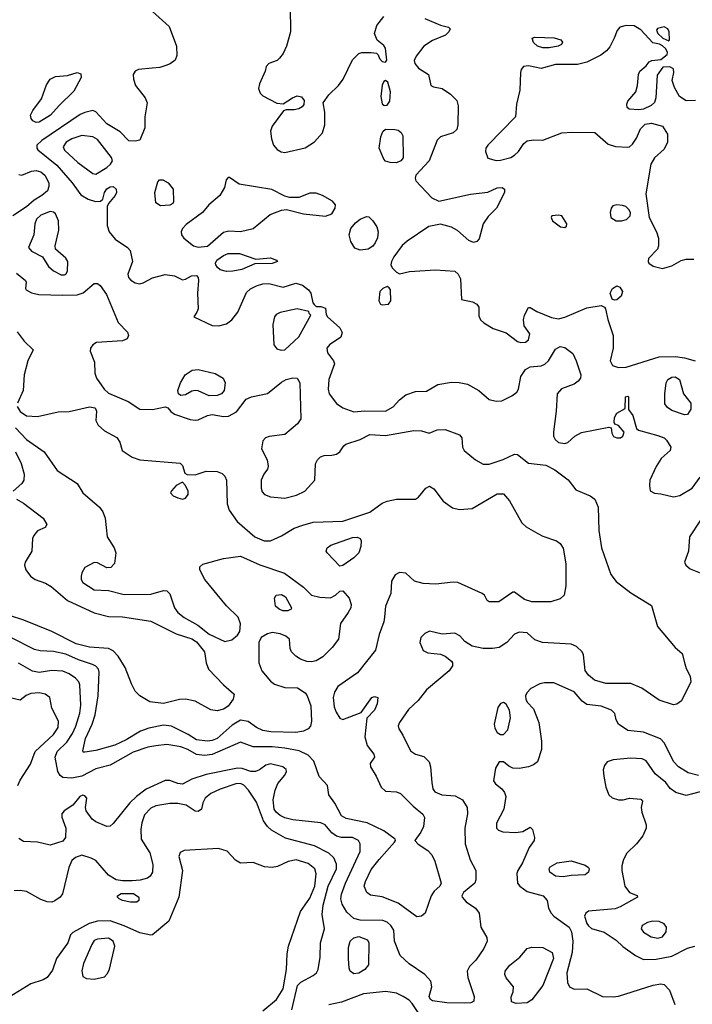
# Model space of a CAD drawing. Extents: x 1173029 to 1307123, y 522559 to 678521.
# Tile 405 of 623: x 1286441 to 1290715, y 579335 to 585592. Entities that reach past the tile are written whole.
import ezdxf

# ---------------------------------------------------------------- set-up
doc = ezdxf.new("R2010")
doc.units = 0

msp = doc.modelspace()

# ---------------------------------------------------------------- linework, layer by layer
at = {"layer": '0CON10XD'}
for points in [[(1288160, 585675), (1288161.4, 585515), (1288135.5, 585424.5), (1288115, 585376.7), (1288091.7, 585348.3), (1288076.1, 585333.9), (1288025, 585313.3), (1288006.7, 585295), (1288000, 585265), (1287964, 585185), (1287958.8, 585155), (1287968.8, 585125), (1287985, 585108.8), (1288075, 585061.2), (1288115, 585056.7), (1288173.8, 585096.2), (1288205, 585109.2), (1288231.7, 585101.7), (1288248.3, 585078.3), (1288246.5, 585053.5), (1288235, 585038), (1288215, 585025.8), (1288185, 585019.2), (1288135, 585020), (1288117, 585013), (1288045.6, 584915), (1288035.6, 584885), (1288040.5, 584835), (1288053.5, 584795), (1288077.3, 584767.3), (1288102.8, 584752.8), (1288125, 584749.4), (1288255, 584777.5), (1288315, 584816.5), (1288365, 584872.5), (1288380, 584925), (1288380, 585005), (1288370, 585065), (1288406.2, 585115), (1288466.2, 585175), (1288495.5, 585214.5), (1288555, 585337.5), (1288595, 585376.7), (1288615, 585383.3), (1288675, 585383.8), (1288708.8, 585378.8), (1288718.8, 585368.8), (1288726.7, 585345), (1288745, 585326.7), (1288765, 585323.3), (1288773.3, 585335), (1288765, 585412.5), (1288755, 585428), (1288712.2, 585462.2), (1288696.4, 585505), (1288710.7, 585555), (1288755, 585613.5)], [(1287284.3, 585644.3), (1287389.7, 585549.7), (1287437.5, 585425), (1287440, 585365), (1287428, 585335), (1287397.8, 585312.2), (1287369.5, 585300.5), (1287331.7, 585288.3), (1287283.6, 585283.6), (1287195, 585275.4), (1287175, 585264.3), (1287162.2, 585245), (1287163.1, 585215), (1287177.1, 585175), (1287239.2, 585095), (1287250, 585065), (1287236.2, 584975), (1287236.2, 584905), (1287205, 584827.5), (1287175, 584820), (1287135, 584823.3), (1287080.3, 584880.3), (1286995, 584931.2), (1286925, 585007.1), (1286905, 585014.4), (1286855, 585003.5), (1286825, 584989.6), (1286582.5, 584825), (1286550, 584795), (1286548.8, 584775), (1286556.4, 584765), (1286677.2, 584667.2), (1286775.4, 584555), (1286830, 584480), (1286875, 584452.5), (1286922.1, 584437.9), (1286955, 584440), (1286968.6, 584451.4), (1286979.1, 584495), (1286995, 584518.5), (1287015, 584529.5), (1287035, 584531.4), (1287054.2, 584515), (1287055.6, 584495), (1287048.6, 584475), (1287006.2, 584425), (1286996.7, 584405), (1286995.8, 584285), (1287010, 584245), (1287047.3, 584197.3), (1287125, 584144.3), (1287142.5, 584125), (1287156.9, 584055), (1287127.1, 583975), (1287132.9, 583955), (1287147.4, 583937.4), (1287175, 583919.4), (1287205, 583914.4), (1287225, 583919.4), (1287285, 583952.5), (1287365, 583972.9), (1287425, 583964), (1287475, 583940), (1287495, 583943.3), (1287532.5, 583965), (1287565, 583965.8), (1287574.3, 583954.3), (1287577.8, 583935), (1287571.8, 583855), (1287574.3, 583755.7), (1287567, 583733), (1287547.5, 583705), (1287665, 583648), (1287705.8, 583645.8), (1287755, 583660), (1287789.2, 583685), (1287826.9, 583733.1), (1287882.4, 583857.6), (1287908.3, 583881.7), (1287945, 583901.1), (1287985, 583912.9), (1288025, 583915.5), (1288115, 583893.5), (1288195, 583918.4), (1288237.8, 583905), (1288275.6, 583875), (1288290.6, 583855), (1288303, 583793), (1288311.7, 583781.7), (1288325, 583770), (1288355, 583770), (1288385, 583760), (1288388.3, 583718.3), (1288396.7, 583705), (1288475, 583634.2), (1288490.6, 583605), (1288482.5, 583575), (1288408.6, 583525), (1288392.7, 583505), (1288396.7, 583475), (1288435.8, 583425), (1288440.8, 583405), (1288405.6, 583305), (1288401.5, 583245), (1288406.5, 583215), (1288453, 583153), (1288495, 583126.2), (1288565, 583101.2), (1288633.9, 583106.1), (1288765, 583104.5), (1288815, 583131.9), (1288855, 583177.5), (1288895, 583208.6), (1288955, 583228.5), (1289025, 583231.5), (1289096.9, 583273.1), (1289185, 583288.6), (1289233.4, 583286.6), (1289285.8, 583275), (1289359.4, 583235), (1289425, 583179.5), (1289467.6, 583167.6), (1289505, 583169.6), (1289569.1, 583200.9), (1289600, 583225), (1289610, 583245), (1289624.4, 583325), (1289655, 583370), (1289685, 583386.4), (1289755, 583392.5), (1289777.4, 583402.6), (1289800, 583425), (1289845, 583499.2), (1289875, 583515.6), (1289905, 583509.4), (1289955, 583471.4), (1289977.3, 583425), (1290006.3, 583336.3), (1290004.3, 583315), (1289990, 583295), (1289963.6, 583276.4), (1289883.8, 583246.2), (1289855.7, 583215), (1289850.5, 583105), (1289832.1, 582972.1), (1289833.3, 582945), (1289843.6, 582923.6), (1289865, 582905.8), (1289905, 582898.8), (1289923.8, 582906.2), (1289968.8, 582945), (1290010.2, 582969.8), (1290185, 583002.5), (1290198.3, 582998.3), (1290203.3, 582965), (1290215, 582943.3), (1290235, 582934), (1290257.5, 582935), (1290273.6, 582946.4), (1290281.7, 582971.7), (1290245, 583012.5), (1290221.7, 583021.7), (1290217.5, 583035), (1290221.2, 583065), (1290235, 583092.5), (1290288.3, 583121.7), (1290290, 583195), (1290305, 583200), (1290310, 583195), (1290310, 583115), (1290335.9, 583075.9), (1290360, 582995), (1290373.6, 582983.6), (1290495, 582950.8), (1290535, 582934.2), (1290550.6, 582920.6), (1290577.5, 582875), (1290573.1, 582855), (1290517.3, 582802.7), (1290485, 582752)], [(1289015, 585600), (1289115, 585558.2), (1289165.5, 585545.5), (1289176.7, 585535), (1289168.8, 585515), (1289146, 585495), (1289065, 585461.1), (1289009.2, 585425), (1288959.3, 585360.7), (1288947.7, 585332.3), (1288952, 585315), (1288974.4, 585284.4), (1289038.8, 585245), (1289054.1, 585174.1), (1289070, 585165), (1289125, 585154.2), (1289178.5, 585118.5), (1289218.1, 585078.1), (1289227.5, 585045), (1289225.6, 584925), (1289218.1, 584895), (1289195, 584874.4), (1289115, 584847.5), (1289093.8, 584826.2), (1289043.8, 584695), (1288957.8, 584605), (1288953.1, 584585), (1288957.4, 584567.4), (1289060.7, 584460.7), (1289105, 584440), (1289304.6, 584484.6), (1289415, 584497.1), (1289475, 584524.4), (1289506.7, 584525), (1289521.2, 584515), (1289522.5, 584495), (1289470.9, 584395), (1289418.5, 584341.5), (1289385.4, 584294.6), (1289360.2, 584199.8), (1289345, 584182.9), (1289325, 584175.6), (1289295, 584189.5), (1289223.1, 584253.1), (1289184.7, 584274.7), (1289115, 584293.3), (1289040.9, 584279.1), (1288902.9, 584185), (1288872.1, 584157.9), (1288819.2, 584085), (1288803.3, 584055), (1288800, 584035), (1288807.5, 584015), (1288835, 583987.5), (1288855, 583977.5), (1288917.1, 583992.9), (1289083.7, 584003.7), (1289205, 583994.4), (1289228.1, 583975), (1289242.2, 583945), (1289247.5, 583815), (1289318.9, 583798.9), (1289346.2, 583785), (1289358, 583765), (1289359.3, 583709.3), (1289368.8, 583685), (1289390, 583665), (1289450.5, 583630.5), (1289531.3, 583601.3), (1289605, 583546.7), (1289625, 583540), (1289655, 583543.3), (1289675, 583557.5), (1289682, 583595), (1289647.3, 583647.3), (1289641.4, 583685), (1289648.9, 583715), (1289675, 583763.8), (1289685, 583764), (1289727, 583737), (1289819.2, 583699.2), (1289865, 583692.3), (1289905, 583701.2), (1290045, 583760.5), (1290135.8, 583775.8), (1290156.4, 583766.4), (1290163.3, 583755), (1290177.8, 583687.8), (1290211.9, 583585), (1290212.9, 583505), (1290191.9, 583425), (1290208, 583395), (1290245, 583381.5), (1290294.5, 583384.5), (1290505, 583449.2), (1290608.5, 583451.5), (1290665, 583443.8), (1290733.4, 583423.4)], [(1290735, 585078.1), (1290675, 585077.1), (1290634.5, 585104.5), (1290601.2, 585161.2), (1290587.5, 585205), (1290597, 585257), (1290595, 585280), (1290573, 585293), (1290528.3, 585291.7), (1290490.7, 585239.3), (1290483.8, 585095), (1290474.1, 585065.9), (1290452.7, 585047.3), (1290405, 585024.2), (1290375, 585020), (1290314.1, 585024.1), (1290301.2, 585035), (1290298.6, 585055), (1290305.8, 585075), (1290356.6, 585133.4), (1290367.5, 585175), (1290372.2, 585245), (1290381.4, 585265), (1290421.7, 585298.3), (1290440, 585325), (1290457, 585333), (1290515, 585340), (1290555, 585371.2), (1290557.5, 585385), (1290546.9, 585406.9), (1290526.2, 585426.2), (1290507.1, 585437.1), (1290464.6, 585444.6), (1290387.9, 585527.9), (1290345, 585554.3), (1290293.9, 585556.1), (1290254.5, 585545.5), (1290236.4, 585523.6), (1290217.5, 585475), (1290190.7, 585419.3), (1290169.6, 585395), (1290132.6, 585367.4), (1290045, 585322.5), (1289985, 585308.2), (1289845, 585308.5), (1289755, 585282.2), (1289675, 585300), (1289642.5, 585295), (1289626.7, 585275), (1289622.3, 585257.7), (1289619.5, 585145), (1289597.1, 585055), (1289590.8, 584975), (1289416.2, 584795), (1289403.3, 584775), (1289401.2, 584755), (1289415, 584712.5), (1289468.6, 584698.6), (1289495, 584699.4), (1289562.4, 584717.6), (1289585, 584730.6), (1289610, 584755), (1289643.9, 584806.1), (1289665, 584822.5), (1289705, 584829.1), (1289765, 584826), (1289885, 584872.9), (1289951.4, 584878.6), (1290095, 584876.2), (1290180.9, 584800.9), (1290226.6, 584786.6), (1290305, 584782.5), (1290315.7, 584784.3), (1290335, 584801.2), (1290359.8, 584840.2), (1290385, 584898.8), (1290415, 584928), (1290455, 584934.2), (1290526.2, 584915), (1290556.2, 584865), (1290557.5, 584815), (1290535, 584770), (1290473.8, 584715), (1290451.2, 584675), (1290420, 584485), (1290441.2, 584335), (1290488, 584245), (1290500, 584205), (1290500, 584155), (1290494, 584135), (1290436.7, 584075), (1290433.8, 584055), (1290438.8, 584045), (1290467, 584027), (1290525, 584011.4), (1290585, 584028.6), (1290645, 584061.1), (1290675, 584070.4), (1290725, 584070.4)], [(1290565, 585457.5), (1290570, 585465), (1290567.5, 585515), (1290560, 585535), (1290535, 585546.7), (1290493.6, 585536.4), (1290487.5, 585525), (1290495, 585504), (1290527.5, 585475), (1290565, 585457.5)], [(1289765, 585413.4), (1289732, 585425), (1289705, 585446.7), (1289697.5, 585475), (1289715, 585481.2), (1289837.4, 585477.4), (1289880, 585465), (1289889.5, 585449.5), (1289883.3, 585435), (1289862.5, 585425), (1289805, 585414), (1289765, 585413.4)], [(1286545, 584940), (1286525, 584950.6), (1286513.5, 584965), (1286510.5, 584985), (1286525.3, 585014.7), (1286580.3, 585089.7), (1286612, 585178), (1286635, 585213.8), (1286668.3, 585231.7), (1286745, 585237.5), (1286806.4, 585256.4), (1286829.3, 585249.3), (1286831.2, 585225), (1286785, 585138.1), (1286692.1, 585047.9), (1286636.9, 584985), (1286565, 584941.5), (1286545, 584940)], [(1288757.4, 585047.4), (1288775, 585049.4), (1288793.5, 585075), (1288797.8, 585135), (1288780, 585195), (1288765, 585206.2), (1288755, 585198.8), (1288745, 585176.7), (1288734.7, 585104.7), (1288745, 585057.5), (1288757.4, 585047.4)], [(1286925, 584611.5), (1286995, 584652.9), (1287018.7, 584675), (1287029.7, 584695), (1287025, 584716.4), (1286935, 584831.5), (1286905, 584848.7), (1286835, 584856.7), (1286772.9, 584835), (1286736.8, 584813.2), (1286717.1, 584785), (1286725, 584763.5), (1286811.1, 584685), (1286905, 584614.4), (1286925, 584611.5)], [(1288835, 584683.1), (1288794.6, 584684.6), (1288765, 584694.4), (1288754.5, 584705), (1288724.5, 584775), (1288735, 584848), (1288748.3, 584881.7), (1288765, 584897.1), (1288825, 584895.5), (1288845, 584889.4), (1288865.4, 584875.4), (1288875.8, 584855), (1288878.1, 584715), (1288862.9, 584695), (1288835, 584683.1)], [(1286435, 584608), (1286454.2, 584604.2), (1286515, 584629.6), (1286545, 584633.4), (1286575.2, 584625.2), (1286600.5, 584605), (1286625.5, 584555), (1286627, 584533), (1286617.5, 584505), (1286582.5, 584475), (1286533.7, 584446.3), (1286485, 584402.2), (1286397.8, 584345)], [(1287335, 584410), (1287305, 584427.5), (1287300, 584495), (1287318.3, 584561.7), (1287330, 584575), (1287350, 584575), (1287385, 584556.7), (1287415.9, 584515.9), (1287418, 584435), (1287413.8, 584425), (1287395, 584412.9), (1287335, 584410)], [(1287575, 584147.7), (1287635, 584153.8), (1287735, 584241.9), (1287769.1, 584250.9), (1287845, 584246.4), (1287924.6, 584265.4), (1288033.1, 584355), (1288105, 584382.5), (1288136.1, 584386.1), (1288245, 584359.5), (1288385, 584344.4), (1288425, 584358.8), (1288445.8, 584395), (1288446.6, 584416.6), (1288429.4, 584439.4), (1288366, 584476), (1288325, 584490), (1288285, 584490), (1288215, 584461.8), (1288155, 584461.5), (1288125, 584471.1), (1288044, 584514), (1287835, 584547.5), (1287775, 584588.8), (1287765, 584588.8), (1287752, 584575), (1287742.9, 584525), (1287712.2, 584475), (1287642.5, 584415), (1287602, 584368), (1287499.4, 584290.6), (1287475.6, 584265), (1287466.9, 584245), (1287470, 584225), (1287483.3, 584205), (1287545, 584155.4), (1287575, 584147.7)], [(1286725, 583970), (1286735, 583975.8), (1286745.5, 583995), (1286747.7, 584055), (1286735, 584077.3), (1286667.8, 584135), (1286665.5, 584155), (1286690.3, 584255), (1286688.4, 584315), (1286669.2, 584359.2), (1286655, 584370), (1286635, 584374), (1286575, 584350.4), (1286547.3, 584325), (1286537.7, 584295), (1286531.2, 584225), (1286497.8, 584145), (1286515, 584120.5), (1286585, 584085.6), (1286625, 584024.5), (1286655, 583995.6), (1286705, 583971.5), (1286725, 583970)], [(1290265, 584313.3), (1290296.4, 584323.6), (1290320, 584345), (1290322.5, 584365), (1290313.6, 584383.6), (1290292.5, 584405), (1290272.3, 584412.3), (1290235, 584415.8), (1290210.8, 584409.2), (1290200, 584395), (1290192.3, 584367.7), (1290197.5, 584335), (1290230, 584315), (1290265, 584313.3)], [(1288605, 584127.9), (1288569.5, 584139.5), (1288545, 584182.5), (1288534.1, 584225), (1288545.2, 584264.8), (1288575, 584301.1), (1288605, 584325.6), (1288645, 584342), (1288658.8, 584338.8), (1288685, 584314.3), (1288710.8, 584275), (1288719.6, 584245), (1288714, 584206), (1288700.4, 584175), (1288685, 584152.5), (1288655, 584133.1), (1288605, 584127.9)], [(1289905, 584272.5), (1289915, 584280), (1289916.7, 584295), (1289886.7, 584345), (1289865, 584350), (1289822.5, 584345), (1289817.5, 584335), (1289827.5, 584315), (1289876.4, 584276.4), (1289905, 584272.5)], [(1287755, 583992.2), (1287715, 584003.3), (1287697.2, 584017.2), (1287686.9, 584035), (1287684.4, 584045), (1287694.5, 584065), (1287735, 584093.9), (1287765, 584106.2), (1287836.6, 584106.6), (1287940.5, 584070.5), (1288035, 584078), (1288072.5, 584065), (1288080, 584055), (1288045, 584042), (1287935, 584041.2), (1287853.3, 584005), (1287795, 583994.5), (1287755, 583992.2)], [(1286420.9, 583980.9), (1286477.5, 583935), (1286482.5, 583925), (1286477.5, 583885), (1286482.5, 583875), (1286516.8, 583856.8), (1286563.4, 583846.6), (1286715, 583841.2), (1286805.3, 583844.7), (1286845, 583857.5), (1286915, 583916.9), (1286935, 583915.6), (1286953.1, 583903.1), (1286993.1, 583845), (1287067.4, 583667.4), (1287125.6, 583605.6), (1287132, 583585), (1287123.8, 583565), (1287095, 583551.9), (1286929.7, 583540.3), (1286906, 583525), (1286890, 583505), (1286889.2, 583485), (1286916.3, 583416.3), (1286918.5, 583345), (1286929.6, 583315), (1286978.7, 583245), (1287005, 583217.8), (1287130.6, 583165), (1287205, 583116.9), (1287285, 583114.3), (1287365, 583132), (1287383.3, 583125), (1287401.3, 583101.3), (1287425, 583085.6)], [(1288745, 583780), (1288785, 583783.8), (1288800, 583805), (1288797.5, 583875), (1288789.3, 583889.3), (1288775, 583897.5), (1288747.5, 583885), (1288730, 583865), (1288723.8, 583805), (1288733.3, 583785), (1288745, 583780)], [(1290220.5, 583810.5), (1290205, 583816.7), (1290193.1, 583855), (1290207.5, 583885), (1290235, 583900), (1290255, 583892.5), (1290271.9, 583865), (1290262.9, 583835), (1290235, 583812.5), (1290220.5, 583810.5)], [(1288101.9, 583491.9), (1288125, 583494.6), (1288215, 583577.5), (1288290, 583715), (1288280, 583725), (1288278.3, 583738.3), (1288203.9, 583753.9), (1288095, 583732.2), (1288070.7, 583719.3), (1288059.2, 583705), (1288050, 583655), (1288055.8, 583525), (1288075, 583500.6), (1288101.9, 583491.9)], [(1286425, 583609.2), (1286468.8, 583548.8), (1286526, 583495), (1286492.2, 583425), (1286469.5, 583335), (1286462.1, 583235), (1286426.5, 583155)], [(1287645, 583201.5), (1287575, 583233.5), (1287555, 583236.5), (1287535, 583231.9), (1287495, 583208.8), (1287465, 583204.5), (1287449.2, 583215), (1287445.6, 583235), (1287462.5, 583285), (1287493.1, 583335), (1287535.9, 583364.1), (1287575, 583369.3), (1287683.5, 583343.5), (1287734.5, 583314.5), (1287745.8, 583285), (1287740, 583235), (1287723.8, 583215), (1287695, 583204.4), (1287645, 583201.5)], [(1287425, 583085.6), (1287525, 583051.5), (1287555, 583046.9), (1287575, 583049.2), (1287635, 583076.1), (1287665, 583082.9), (1287735, 583070), (1287767.2, 583072.8), (1287818.9, 583101.1), (1287879.6, 583180.4), (1287913.3, 583195), (1288015, 583217.5), (1288105, 583288.9), (1288135, 583305.6), (1288175.8, 583315.8), (1288205, 583313.3), (1288220, 583285), (1288227.8, 583055), (1288206.8, 583023.2), (1288125, 582955.6), (1288026.6, 582943.4), (1288003.8, 582935), (1287986.2, 582915), (1287977.1, 582865), (1288012.5, 582795), (1288020, 582755), (1288016, 582735), (1287992.9, 582705), (1287975.7, 582665), (1287974.3, 582615), (1287980.9, 582590.9), (1287996, 582575), (1288035, 582559.1), (1288125, 582552.5), (1288200, 582570), (1288252.5, 582595), (1288316.7, 582665), (1288320.7, 582769.3), (1288332.5, 582795), (1288352.5, 582815), (1288375, 582823.3), (1288425, 582823.8), (1288455, 582831.2), (1288476.2, 582845), (1288501.2, 582885), (1288514.3, 582895.7), (1288605, 582924.5), (1288665, 582956.1), (1288765, 582950.4), (1288945, 582980.6), (1288995, 582980), (1289043.6, 582963.6), (1289093.2, 582986.8), (1289145, 582988.2), (1289235, 582954.2), (1289250, 582935), (1289254.3, 582875), (1289264.3, 582855), (1289336.2, 582796.2), (1289385, 582767.8), (1289425, 582766.7), (1289513, 582797), (1289585, 582832), (1289605, 582830), (1289675, 582774.3), (1289785, 582761.1), (1289842.2, 582732.2), (1289925, 582667.5), (1289974.4, 582604.4), (1290066.8, 582566.8), (1290095.6, 582545.6), (1290117.5, 582495), (1290120.6, 582345), (1290137.8, 582235), (1290196.7, 582066.7), (1290231.3, 582021.3), (1290325, 581948.9), (1290455, 581870), (1290494.6, 581735), (1290605, 581602.5), (1290650.8, 581565), (1290668.2, 581498.2), (1290675, 581470), (1290700.5, 581420.5), (1290705.6, 581384.4), (1290645.5, 581264.5), (1290617.4, 581242.6), (1290595, 581238.6), (1290505, 581267.5), (1290393.7, 581343.7), (1290325, 581373.1), (1290165, 581374.5), (1290093.3, 581395), (1290055, 581426.2), (1290035, 581456.7), (1290024.3, 581555), (1290015.8, 581575), (1289978.8, 581608.8), (1289945, 581624.4), (1289763.4, 581633.4), (1289715, 581650.8), (1289665.9, 581695.9), (1289615, 581700), (1289585, 581687.5), (1289536.5, 581633.5), (1289486.6, 581603.4), (1289445, 581596.2), (1289385, 581596.4), (1289315, 581610), (1289269.5, 581639.5), (1289236.7, 581676.7), (1289205, 581692.5), (1289125, 581686.9), (1289045, 581705.5), (1289015, 581691.5), (1288988.9, 581665), (1288984.5, 581634.5), (1289004.3, 581584.3), (1289035, 581569.2), (1289115, 581560), (1289145, 581548), (1289184, 581515), (1289191.2, 581505), (1289192, 581485), (1289169.2, 581455), (1289026.8, 581333.2), (1288973.6, 581266.4), (1288911.5, 581208.5), (1288853.6, 581126.4), (1288846.5, 581105), (1288850, 581085), (1288876.5, 581045), (1288924.4, 580945), (1288955, 580925.5), (1289009.3, 580909.3), (1289042.9, 580875), (1289052.2, 580845), (1289059.5, 580745), (1289067.1, 580705), (1289078, 580685), (1289122.5, 580665), (1289208.9, 580658.9), (1289254.6, 580634.6), (1289284.5, 580585), (1289286.2, 580546.2), (1289269.6, 580455), (1289272, 580355), (1289302.7, 580252.7), (1289338.8, 580185), (1289340, 580125), (1289334, 580105), (1289260.8, 580045), (1289250.6, 580025), (1289251.9, 580015), (1289277.1, 579985), (1289337.5, 579945), (1289359.6, 579915), (1289372.1, 579825), (1289408.6, 579758.6), (1289411.2, 579735), (1289390.8, 579689.2), (1289338.8, 579615), (1289299.1, 579575), (1289283.6, 579545), (1289289.1, 579505), (1289328.6, 579385), (1289326.7, 579355), (1289306.9, 579343.1), (1289265, 579341.5), (1289155, 579343.4), (1289063.9, 579356.1), (1289050.6, 579365), (1289042.7, 579385), (1289060.5, 579445), (1289052.6, 579482.6), (1289014.3, 579525), (1288915, 579592.1), (1288858.9, 579645), (1288822.5, 579735), (1288818, 579805), (1288799.2, 579835), (1288775, 579856.7), (1288748, 579868), (1288605, 579870), (1288565, 579880.5), (1288520.1, 579920.1), (1288490.2, 579970.2), (1288481.9, 580005), (1288486.7, 580035), (1288511, 580105), (1288604.6, 580305), (1288604.5, 580355), (1288594.4, 580375), (1288556.7, 580395), (1288485, 580395.3), (1288454.3, 580404.3), (1288424.7, 580424.7), (1288381.4, 580475), (1288355, 580488.5), (1288176.7, 580506.7), (1288125, 580520), (1288095, 580534.6), (1288070, 580555), (1288057.3, 580575), (1288051.8, 580635), (1288064.5, 580695.5), (1288081.7, 580738.3), (1288125, 580790), (1288137.1, 580815), (1288135, 580826), (1288113.8, 580845), (1288035, 580863.5), (1288005, 580855.5), (1287965.3, 580824.7), (1287940, 580815), (1287910, 580815), (1287855, 580832.9), (1287824.1, 580835.9), (1287625, 580794.7), (1287534.1, 580765.9), (1287475, 580734.7), (1287445, 580737.3), (1287395, 580757.5), (1287365, 580757.5), (1287245, 580702), (1287183.9, 580656.1), (1287140, 580615), (1287035, 580483.1), (1287015, 580467.1), (1286995, 580464.3), (1286925, 580493.9), (1286901.1, 580511.1), (1286863.1, 580565), (1286859.1, 580585), (1286866.9, 580645), (1286855, 580660), (1286842.9, 580662.9), (1286823.1, 580655), (1286779.2, 580600.8), (1286722.9, 580565), (1286708.1, 580545), (1286707.8, 580525), (1286734.5, 580454.5), (1286731.2, 580395), (1286715, 580372.1), (1286635, 580345.6), (1286555, 580365.6), (1286465, 580368.6), (1286435, 580389.2)], [(1290665, 583081.9), (1290585, 583107.8), (1290557.4, 583127.4), (1290541.2, 583151.2), (1290540, 583215), (1290548.6, 583285), (1290559.2, 583305), (1290585, 583321.5), (1290605, 583323.3), (1290632.5, 583305), (1290658.6, 583215), (1290704.5, 583155), (1290705, 583116.7), (1290685, 583082.9), (1290665, 583081.9)], [(1286425.8, 583135), (1286443.1, 583103.1), (1286485, 583075.3), (1286555, 583070.6), (1286685, 583100.5), (1286755, 583101.8), (1286802.3, 583112.3), (1286885, 583132), (1286920, 583125), (1286928, 583105), (1286924.2, 583045), (1286938.6, 583015), (1286979.1, 582979.1), (1287057.9, 582937.9), (1287077.6, 582907.6), (1287092.9, 582855), (1287155, 582811.4), (1287205, 582794.4), (1287460, 582775), (1287475, 582760), (1287490, 582710), (1287505, 582702.5), (1287555, 582700.8), (1287626.3, 582723.7), (1287695, 582721.5), (1287728, 582708), (1287745, 582691.2), (1287755.6, 582665), (1287758.9, 582515), (1287772.2, 582475), (1287823.4, 582403.4), (1287936, 582305), (1287995, 582280), (1288035, 582280.5), (1288105, 582312.5), (1288185, 582360.9), (1288239.1, 582380.9), (1288305, 582398.9), (1288494.7, 582405.3), (1288665, 582463.3), (1288745, 582520), (1288775, 582532.9), (1288835.3, 582545.3), (1288955, 582544.4), (1288975, 582558.6), (1289020.8, 582615), (1289045, 582627.1), (1289071.7, 582611.7), (1289132.4, 582532.4), (1289191.1, 582491.1), (1289235, 582478.5), (1289315, 582486.7), (1289475, 582578.1), (1289515, 582579.2), (1289553.7, 582533.7), (1289630.9, 582395), (1289659.5, 582369.5), (1289734.1, 582325.9), (1289765, 582309.6), (1289851.3, 582281.3), (1289875, 582264), (1289895, 582233.3), (1289911.5, 582135), (1289911.8, 581995), (1289901.4, 581935), (1289875, 581911.4), (1289815, 581892.5), (1289695, 581892.5), (1289648.5, 581908.5), (1289585, 581953.3), (1289575, 581953.3), (1289485, 581892.9), (1289423.3, 581893.3), (1289410.7, 581900.7), (1289393.8, 581935), (1289380, 581945), (1289225, 582015.5), (1289195, 582018.2), (1289085, 582004.6), (1289005, 582008.9), (1288950, 582025), (1288893.9, 582073.9), (1288855, 582078.8), (1288825.8, 582064.2), (1288804, 582025), (1288798.6, 581945), (1288765.6, 581865), (1288758.1, 581795), (1288754.4, 581765), (1288725.5, 581685), (1288702.5, 581585), (1288587.6, 581442.4), (1288461.9, 581355), (1288440.5, 581319.5), (1288433.1, 581285), (1288440, 581225), (1288451.5, 581191.5), (1288475, 581152.9), (1288495, 581145.7), (1288610.8, 581189.2), (1288677.5, 581285), (1288695, 581291.2), (1288717.5, 581285), (1288712, 581245), (1288695.7, 581205), (1288647.5, 581152.5), (1288634.6, 581035), (1288649.1, 580979.1), (1288691.2, 580925), (1288696.1, 580906.1), (1288668.8, 580865), (1288670, 580845), (1288705.5, 580785.5), (1288737.1, 580715), (1288765, 580690), (1288835, 580685.6), (1288861.2, 580675), (1288940.8, 580595), (1289003.6, 580543.6), (1289013, 580523), (1289007.7, 580465), (1288990.6, 580429.4), (1288951.2, 580375), (1288971.9, 580351.9), (1289035, 580311.5), (1289060.4, 580285), (1289078.2, 580245), (1289118.2, 580105), (1289111.4, 580085), (1289075, 580052.9), (1289055.5, 580025), (1289016.9, 579913.1), (1288994.3, 579895.7), (1288965, 579891.4), (1288845, 579977.1), (1288745, 580017.3), (1288669.1, 580029.1), (1288646.2, 580045), (1288630.8, 580085), (1288638.1, 580115), (1288675, 580190.6), (1288725.8, 580254.2), (1288822, 580365), (1288828.8, 580375), (1288826.2, 580385), (1288755, 580436.9), (1288648.1, 580488.1), (1288515.8, 580515.8), (1288485, 580533.6), (1288443.7, 580613.7), (1288404.4, 580665), (1288397.1, 580725), (1288342.8, 580782.8), (1288309.7, 580879.7), (1288275, 580918.8), (1288216, 580945), (1288125, 580963.3), (1288045, 580971.9), (1287925, 580972), (1287845, 581001.1), (1287665, 580922.6), (1287615.8, 580915.8), (1287565, 580921.6), (1287509.6, 580955), (1287465, 580971.3), (1287375, 580985.9), (1287305, 580977.9), (1287255, 580968.8), (1287162.7, 580937.3), (1287015, 580855.5), (1286925, 580830.6), (1286835, 580784.2), (1286772.5, 580772.5), (1286715, 580776.7), (1286699.1, 580789.1), (1286683.6, 580815), (1286666.2, 580905), (1286679.3, 580940.7), (1286739.8, 581000.2), (1286776.7, 581055), (1286798.3, 581101.7), (1286823.5, 581185), (1286830, 581235), (1286823.1, 581365), (1286816.2, 581385), (1286795, 581407.7), (1286755.6, 581435), (1286715, 581451.3), (1286645, 581456.7), (1286565, 581442.7), (1286522.8, 581452.8), (1286432.4, 581502.4)], [(1286415, 582999.1), (1286485, 582925.4), (1286596.2, 582846.2), (1286678.3, 582728.3), (1286806, 582645), (1286841.9, 582585), (1286948.6, 582495), (1286970, 582465), (1286984.5, 582424.5), (1286996.7, 582306.7), (1287041.8, 582235), (1287051.5, 582205), (1287044.4, 582135.6), (1287019.1, 582110.9), (1286995, 582109.2), (1286935, 582140.6), (1286915, 582143.3), (1286855, 582110), (1286835, 582076.7), (1286831.5, 582055), (1286832.2, 582035), (1286842.2, 582015), (1286915, 581969.1), (1287005, 581964.4), (1287105, 581938.5), (1287275, 581942.2), (1287355, 581964.2), (1287375, 581962), (1287395, 581943.3), (1287424.6, 581855), (1287445.4, 581825), (1287485, 581792.5), (1287573.8, 581743.8), (1287645, 581687.6), (1287745, 581639.6), (1287788.8, 581651.2), (1287825, 581680.8), (1287840.6, 581705), (1287843.8, 581753.8), (1287828.5, 581795), (1287755, 581867.5), (1287616.9, 582035), (1287586, 582095), (1287586.2, 582115), (1287605, 582132), (1287735, 582168.2), (1287845, 582183.8), (1287967.3, 582127.3), (1288124, 582074), (1288244.5, 581985), (1288295, 581935.5), (1288348.5, 581921.5), (1288415, 581918.8), (1288448, 581935), (1288475, 581960), (1288495, 581963.3), (1288534, 581915), (1288546.9, 581875), (1288544.5, 581855), (1288529.1, 581825), (1288480.4, 581755), (1288467.3, 581655), (1288426.6, 581603.4), (1288366.1, 581543.9), (1288325, 581518.1), (1288295, 581510.6), (1288265, 581513.3), (1288225, 581527.8), (1288195, 581546.9), (1288168.1, 581575), (1288160.6, 581595), (1288154.4, 581655), (1288132.5, 581675), (1288095, 581688.8), (1288045, 581696.9), (1288015, 581690), (1287974.3, 581665), (1287960, 581635), (1287960.9, 581505), (1287979.6, 581455), (1288035, 581387.8), (1288059.4, 581369.4), (1288125, 581348.8), (1288206.2, 581346.2), (1288254.6, 581314.6), (1288268.1, 581295), (1288291.7, 581231.7), (1288295.4, 581135), (1288287.8, 581102.2), (1288274, 581085), (1288245, 581070.9), (1288195, 581061.6), (1288036.4, 581066.4), (1287985.9, 581075.9), (1287945, 581093.8), (1287892.5, 581132.5), (1287845, 581141.6), (1287790.3, 581109.7), (1287696.7, 581025), (1287665, 581010.8), (1287635, 581006.7), (1287565, 581015.4), (1287510.5, 581050.5), (1287405, 581102.5), (1287355, 581108.8), (1287260.9, 581089.1), (1287208.7, 581071.3), (1287117.5, 581015), (1287045, 580982.5), (1286925, 580948.3), (1286855, 580936.2), (1286845, 580937.5), (1286841.2, 580945), (1286859.6, 581025), (1286900.5, 581115), (1286919.5, 581175), (1286938.7, 581295), (1286946.4, 581445), (1286942.2, 581465), (1286924.7, 581484.7), (1286904.2, 581495), (1286815, 581524.2), (1286735, 581559.2), (1286655, 581577.6), (1286571.1, 581581.1), (1286535, 581590), (1286385.6, 581665)], [(1286414, 582845), (1286451.3, 582771.3), (1286470, 582705), (1286467.1, 582665), (1286454.4, 582645), (1286400, 582595)], [(1290485, 582752), (1290445.7, 582665), (1290442.5, 582632.5), (1290447.5, 582597.5), (1290473.9, 582583.9), (1290515, 582580), (1290595, 582559.1), (1290635, 582569.5), (1290714.5, 582615.5), (1290765.8, 582685)], [(1287475, 582546), (1287495, 582551.2), (1287512, 582575), (1287510.8, 582595), (1287495, 582632.5), (1287475, 582652.5), (1287435, 582631.2), (1287405, 582598.8), (1287400, 582585), (1287416.8, 582566.8), (1287446.1, 582553.9), (1287475, 582546)], [(1286421.4, 582545), (1286465, 582520), (1286590, 582425), (1286613.8, 582385), (1286603.3, 582365), (1286555, 582344.2), (1286530.6, 582315), (1286523.3, 582295), (1286517.8, 582215), (1286475.6, 582145), (1286471.4, 582125), (1286480.8, 582095), (1286510, 582055), (1286538.8, 582035), (1286605, 582010.9), (1286640.3, 581990.3), (1286745, 581901.8), (1286915, 581822.9), (1287005, 581800.4), (1287095, 581797.8), (1287275, 581769.6), (1287435, 581690), (1287535, 581658), (1287565, 581638.2), (1287614.6, 581575), (1287625.4, 581505), (1287640.9, 581465), (1287735, 581365.5), (1287804.3, 581305), (1287797.8, 581275), (1287765, 581230), (1287735, 581210.9), (1287695, 581199.6), (1287655, 581206.2), (1287555, 581261.2), (1287495, 581274.7), (1287457.4, 581272.6), (1287355, 581245.5), (1287266.9, 581256.9), (1287205, 581295.6), (1287175.3, 581325.3), (1287150.6, 581370.6), (1287111.2, 581475), (1287067.2, 581547.2), (1287035, 581582.2), (1287005, 581596.5), (1286885, 581604.3), (1286800, 581625), (1286645, 581703.9), (1286466.7, 581776.7), (1286376.1, 581806.1)], [(1290767.4, 582412.6), (1290697.1, 582305), (1290691.4, 582215), (1290666.2, 582145), (1290673.3, 582125), (1290702, 582102), (1290775, 582072.9)], [(1288475, 582120), (1288394.3, 582204.3), (1288388.8, 582215), (1288393.8, 582235), (1288418.1, 582251.9), (1288555, 582300.5), (1288584.4, 582304.4), (1288605, 582295.8), (1288610.3, 582280.3), (1288608.5, 582245), (1288595.5, 582205), (1288565, 582172.9), (1288495, 582123.3), (1288475, 582120)], [(1288145, 581834.4), (1288113.8, 581835), (1288090, 581845), (1288066, 581865), (1288060, 581915), (1288071.2, 581935), (1288105, 581940), (1288129.4, 581925), (1288168.8, 581855), (1288166.7, 581845), (1288145, 581834.4)], [(1290755, 580788), (1290687.5, 580805), (1290627.8, 580845), (1290595, 580877.8), (1290538.5, 580995), (1290511.8, 581021.8), (1290405, 581063.8), (1290304.2, 581075), (1290245.5, 581115.5), (1290232, 581142), (1290222.4, 581182.4), (1290202, 581205), (1290135, 581230), (1290045, 581241.1), (1290015, 581262.1), (1289965, 581319.6), (1289835, 581378.1), (1289775, 581378.6), (1289745, 581370.8), (1289689.1, 581340.9), (1289662.5, 581315), (1289655.8, 581295), (1289657.5, 581275), (1289666.2, 581255), (1289705, 581213.3), (1289738.6, 581125), (1289756.8, 581006.8), (1289756.9, 580955), (1289731.2, 580875), (1289705, 580855.8), (1289675, 580844.4), (1289615, 580833.1), (1289575, 580835.8), (1289548.3, 580848.3), (1289515, 580876), (1289487.5, 580875), (1289464.4, 580835), (1289452, 580755), (1289465, 580736.2), (1289505, 580704.2), (1289520.9, 580680.9), (1289529.1, 580655), (1289516.9, 580575), (1289470, 580485), (1289470, 580455), (1289482.3, 580442.3), (1289510.6, 580430.6), (1289594.1, 580425.9), (1289637.3, 580432.7), (1289685, 580460), (1289698.8, 580445), (1289712, 580395), (1289710, 580375), (1289678.9, 580331.1), (1289636, 580234), (1289605.6, 580185), (1289600.6, 580165), (1289604.5, 580105), (1289619.5, 580085), (1289665, 580052.2), (1289766.2, 580025), (1289792, 579995), (1289800.8, 579945), (1289817.1, 579915), (1289835.7, 579895), (1289931.5, 579825), (1289947.5, 579795), (1289955.4, 579735), (1289952.1, 579665), (1289918.4, 579535), (1289922.6, 579472.6), (1289935.3, 579445.3), (1289965, 579430.7), (1290045, 579433.8), (1290143.3, 579385), (1290212, 579382), (1290245.6, 579385.6), (1290465.7, 579455.7), (1290515, 579465.6), (1290535, 579460), (1290570.8, 579425), (1290603, 579333)], [(1286429.6, 580725), (1286445, 580760), (1286508.8, 580861.2), (1286539.6, 580940.4), (1286655, 581049.1), (1286684.7, 581095), (1286687.5, 581135), (1286645, 581217.5), (1286632, 581285), (1286603.3, 581305), (1286565, 581314.6), (1286510.9, 581309.1), (1286482.4, 581297.6), (1286445, 581267.5), (1286389.7, 581279.7)], [(1289495, 581048.6), (1289515, 581050), (1289541.7, 581078.3), (1289560.6, 581155), (1289552.5, 581205), (1289531.7, 581241.7), (1289515, 581252), (1289495, 581246), (1289478.9, 581221.1), (1289456, 581115), (1289459.5, 581089.5), (1289475, 581061.4), (1289495, 581048.6)], [(1290764.1, 580685.9), (1290675, 580661.8), (1290610.2, 580680.2), (1290575, 580706.7), (1290545.7, 580745), (1290479.4, 580799.4), (1290421.4, 580881.4), (1290395.4, 580895.4), (1290325, 580898.2), (1290212, 580888), (1290174.4, 580875.6), (1290156.9, 580853.1), (1290149.4, 580825), (1290152.7, 580785), (1290165.5, 580715), (1290185, 580666), (1290205, 580647.1), (1290245, 580634.4), (1290275, 580634.4), (1290315.7, 580644.3), (1290388.8, 580638.8), (1290397.5, 580625), (1290390, 580585), (1290394.2, 580555), (1290421.4, 580475), (1290421.4, 580455), (1290400.8, 580405), (1290360.6, 580355), (1290299.2, 580295), (1290277.5, 580255), (1290267.5, 580215), (1290267.5, 580185), (1290285.8, 580085), (1290315.7, 580045.7), (1290365, 580026.2), (1290366.7, 580015), (1290256.5, 579953.5)], [(1288170.6, 579299.4), (1288206.7, 579455), (1288227.8, 579475), (1288305, 579516.8), (1288326.2, 579535), (1288337.9, 579555), (1288350.4, 579635), (1288353.1, 579725), (1288376.8, 579815), (1288362.1, 579905), (1288368.6, 579965), (1288401.4, 580085), (1288453.9, 580195), (1288453.1, 580225), (1288436.4, 580265), (1288405.6, 580295), (1288315, 580342.1), (1288130.1, 580390.1), (1288040.7, 580440.7), (1288015, 580465.4), (1287991, 580501), (1287945, 580620.4), (1287895.6, 580695.6), (1287865, 580727.3), (1287845, 580737.4), (1287815, 580736.3), (1287715, 580702.8), (1287655.7, 580675), (1287620, 580645), (1287604.3, 580615), (1287595.7, 580574.3), (1287575, 580559.2), (1287555, 580562.9), (1287499.4, 580599.4), (1287445, 580610), (1287395, 580611.2), (1287305, 580595.4), (1287275, 580580.9), (1287235, 580538.6), (1287217.1, 580487.1), (1287210.5, 580445), (1287213.6, 580385), (1287267.9, 580297.9), (1287286.4, 580223.6), (1287285.4, 580174.6), (1287270.2, 580149.8), (1287253.6, 580136.4), (1287206.2, 580123.8), (1287155, 580119.2), (1287095, 580119.2), (1287055, 580126.8), (1287005, 580155.4), (1286925, 580248), (1286895, 580263.8), (1286835, 580281.9), (1286795, 580268.6), (1286772.2, 580247.8), (1286753.8, 580205), (1286712.6, 580037.4), (1286697.1, 580015), (1286665, 579992.5), (1286644.4, 579984.4), (1286615, 579986.7), (1286575, 580001.4), (1286485, 580051.1), (1286445, 580058), (1286405, 580055.3)], [(1287986.4, 579293.6), (1288073.5, 579365), (1288115, 579432), (1288136.4, 579555), (1288140, 579655), (1288148.1, 579705), (1288224.4, 579925), (1288285, 580010), (1288316.2, 580085), (1288324, 580164), (1288315.3, 580195.3), (1288275, 580229.5), (1288197, 580253), (1288147.6, 580242.4), (1288079.1, 580210.9), (1288045, 580204.6), (1287997.4, 580207.4), (1287925, 580236.5), (1287845, 580232.1), (1287811.7, 580251.7), (1287758.3, 580308.3), (1287705, 580324.6), (1287485, 580312.5), (1287461.2, 580298.8), (1287452.2, 580275), (1287474.6, 580185), (1287453.1, 580015), (1287387.6, 579862.4), (1287285, 579775.8), (1287275, 579773.1), (1287205, 579787.9), (1287104, 579834), (1287015, 579865.2), (1286935, 579862.4), (1286882.7, 579847.3), (1286778.8, 579791.2), (1286764.3, 579775.7), (1286746.7, 579725), (1286675.5, 579625), (1286648.8, 579551.2), (1286615.5, 579505), (1286590.1, 579489.9), (1286511.4, 579465), (1286375, 579380.6)], [(1289895, 580144.5), (1289845, 580148.9), (1289809.2, 580175), (1289805.8, 580195), (1289812.6, 580207.4), (1289856.4, 580233.6), (1289945, 580247.1), (1290035, 580219.6), (1290054.5, 580205), (1290058.5, 580195), (1290056.2, 580173.8), (1290035, 580156.9), (1289945, 580153.8), (1289895, 580144.5)], [(1287185, 579983.3), (1287145, 579983.8), (1287095, 579994), (1287073.3, 580005), (1287063.3, 580015), (1287063.3, 580025), (1287085, 580038), (1287165, 580038.8), (1287197.5, 580015), (1287197.5, 579995), (1287185, 579983.3)], [(1290256.5, 579953.5), (1290225, 579940.8), (1290055, 579926.9), (1290037.5, 579915), (1290030.5, 579895), (1290045, 579848.8), (1290055, 579832.5), (1290075, 579817.5), (1290155, 579792.9), (1290231.4, 579741.4), (1290272.7, 579702.7), (1290354.1, 579644.1), (1290405, 579620.4), (1290485, 579621.3), (1290585, 579639.6), (1290685, 579691.8), (1290730, 579705)], [(1290495, 579754.5), (1290525, 579764.3), (1290548.2, 579795), (1290551.2, 579825), (1290535.7, 579845.7), (1290505, 579861.5), (1290465, 579863.2), (1290430, 579855), (1290397.1, 579835), (1290390, 579815), (1290405, 579792.2), (1290453, 579763), (1290495, 579754.5)], [(1286915, 579494.6), (1286979.7, 579510.3), (1286999.4, 579530.6), (1287012.3, 579557.7), (1287045.6, 579705), (1287034.3, 579735), (1287005, 579754.5), (1286935, 579749.6), (1286915, 579739.6), (1286898.4, 579715), (1286847.3, 579595), (1286836.6, 579546.6), (1286842.2, 579512.2), (1286865, 579499.2), (1286915, 579494.6)], [(1288565, 579529.2), (1288541.2, 579545), (1288534.3, 579564.3), (1288529.5, 579625), (1288530, 579695), (1288541.1, 579735), (1288565, 579758.1), (1288595, 579765.6), (1288650, 579745), (1288660, 579725), (1288658, 579585), (1288633.8, 579555), (1288595, 579532.9), (1288565, 579529.2)], [(1289595, 579340), (1289565, 579350), (1289563, 579383), (1289576.2, 579415), (1289578, 579445), (1289532.4, 579502.4), (1289524.5, 579525), (1289526.2, 579545), (1289555, 579584.5), (1289618.6, 579635), (1289665, 579688.6), (1289695, 579698.6), (1289765, 579695.8), (1289824.2, 579664.2), (1289832.9, 579625), (1289765, 579454), (1289695, 579364), (1289665, 579344), (1289595, 579340)], [(1289004.6, 579235), (1288935, 579340), (1288915, 579360), (1288876.7, 579383.3), (1288835, 579405.6), (1288767, 579417), (1288625, 579401.1), (1288485, 579348.8), (1288405, 579332.3)]]:
    msp.add_lwpolyline(points, dxfattribs=at)

doc.saveas('drawing.dxf')
